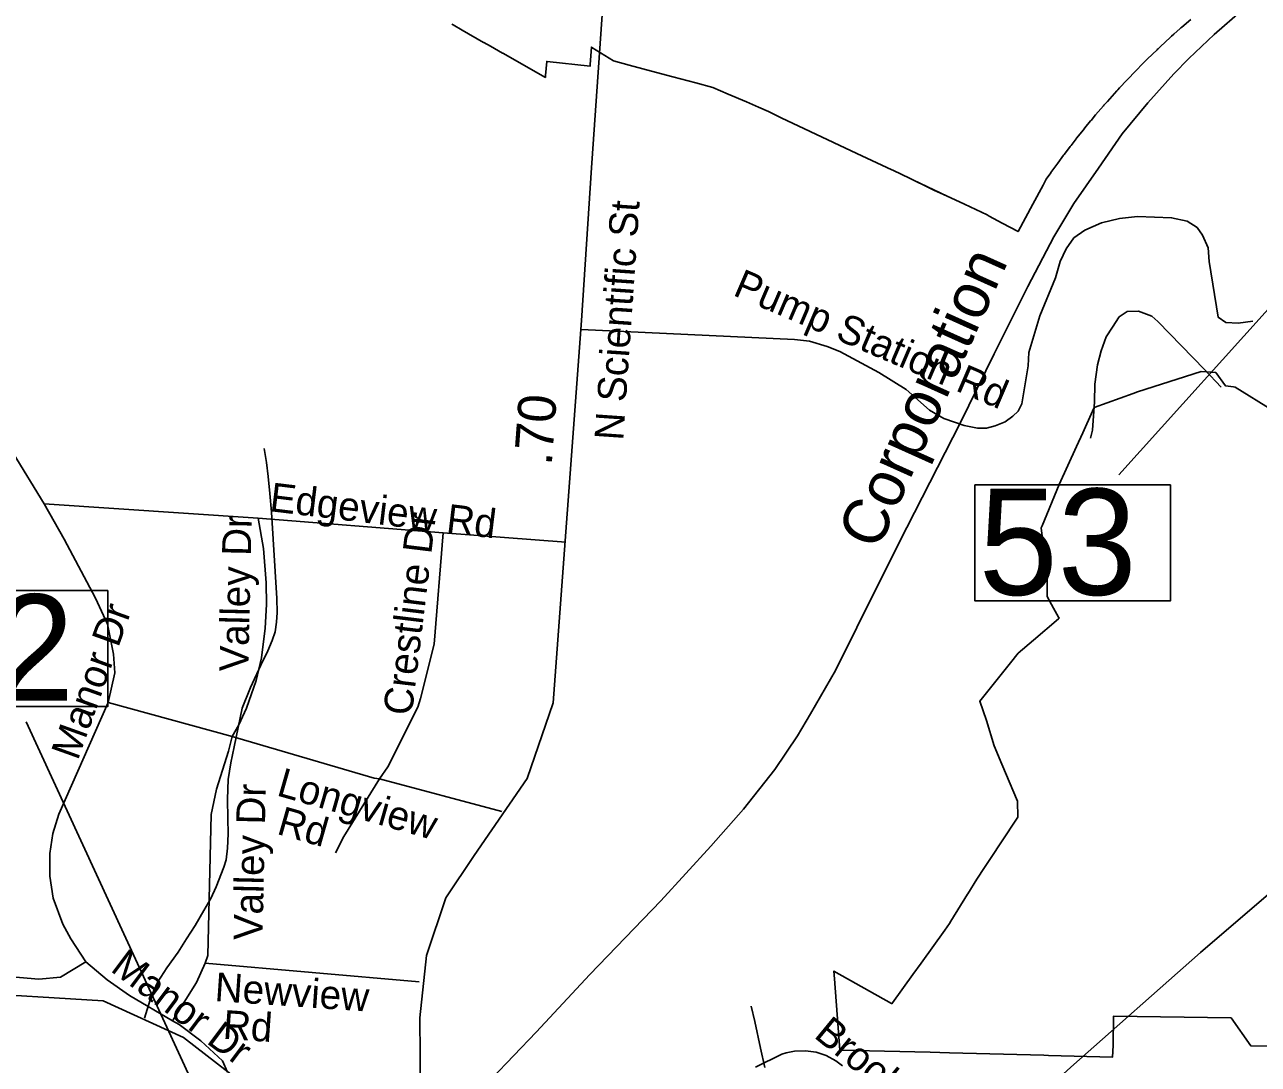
# Model space of a CAD drawing. Extents: x 1662474 to 1856135, y 779280 to 917889.
# Drawn here: x 1716644 to 1720709, y 812795 to 816221 of the extents above; entities that cross this region are included whole.
import ezdxf

# ---------------------------------------------------------------- set-up
doc = ezdxf.new("R2010")
doc.units = 0
for name, color, linetype in [('Exist Boundary Political City Limit New', 7, 'Continuous'), ('Exist Hydrographic Misc Water Feature', 7, 'Continuous'), ('Exist Railroad Mainline', 7, 'Continuous'), ('Exist Railroad Mainline Label', 7, 'Continuous'), ('Exist Road Non-System Type 51', 7, 'Continuous'), ('Exist Road Non-System Type 51 Label', 7, 'Continuous'), ('Exist Road Secondary Mileage Hundredths English Label', 7, 'Continuous'), ('Exist Road Secondary Structure Standard Bridge Number Label', 7, 'Continuous'), ('Exist Road Secondary Type 51 Attributed', 7, 'Continuous'), ('Exist Road Secondary Type 51 Label', 7, 'Continuous'), ('Exist Utilities Electrical Transmission Line', 7, 'Continuous'), ('Map Preparation Boundary City Limit Buffer Line', 7, 'Continuous')]:
    doc.layers.add(name, color=color, linetype=linetype)

msp = doc.modelspace()

# ---------------------------------------------------------------- linework, layer by layer
at = {"layer": 'Exist Boundary Political City Limit New'}
for points in [[(1718051.5, 816222.4), (1718055.8, 816220.1), (1718086.2, 816202.7), (1718156.4, 816162.9), (1718157.6, 816162.2), (1718179.2, 816149.9), (1718218.9, 816127.4), (1718219.9, 816126.9), (1718360, 816047.5), (1718360.5, 816053.6), (1718364.4, 816100.2), (1718365.9, 816100.1), (1718506.9, 816084.4), (1718507.2, 816089.9), (1718511.5, 816147.2), (1718513, 816146.4), (1718584.8, 816101.5), (1718635.6, 816087.9), (1718726.2, 816063.7), (1718779.9, 816049.4), (1718855.2, 816029.2), (1718912.1, 816014.1), (1718962.1, 815992.5), (1719022.8, 815966.4), (1719061.6, 815949.6), (1719095.4, 815935.1), (1719137.2, 815914), (1719232.6, 815869.5), (1719386.6, 815796.4), (1719501.4, 815743.1), (1719504.6, 815741.6), (1719561.8, 815713.8), (1719572.9, 815708.6)], [(1719572.9, 815708.6), (1719561.8, 815713.8), (1719504.6, 815741.6), (1719501.4, 815743.1), (1719386.6, 815796.4), (1719232.6, 815869.5), (1719137.2, 815914), (1719095.4, 815935.1), (1719061.6, 815949.6), (1719022.8, 815966.4), (1718962.1, 815992.5), (1718912.1, 816014.1), (1718855.2, 816029.2), (1718779.9, 816049.4), (1718726.2, 816063.7), (1718635.6, 816087.9), (1718584.8, 816101.5), (1718513, 816146.4), (1718511.5, 816147.2), (1718507.2, 816089.9), (1718506.9, 816084.4), (1718365.9, 816100.1), (1718364.4, 816100.2), (1718360.5, 816053.6), (1718360, 816047.5), (1718219.9, 816126.9), (1718218.9, 816127.4), (1718179.2, 816149.9), (1718157.6, 816162.2), (1718156.4, 816162.9), (1718086.2, 816202.7), (1718055.8, 816220.1), (1718051.5, 816222.4)], [(1719738.2, 815630.8), (1719741.2, 815629.3), (1719815.4, 815594), (1719822.2, 815590.2), (1719864.6, 815566.9), (1719917.4, 815539.1), (1719966.2, 815630.1), (1720000, 815692.7), (1720010.4, 815712), (1720024.9, 815732.5), (1720025.6, 815733.5), (1720042.2, 815756.4), (1720045, 815760.1), (1720048.2, 815764.5), (1720067.1, 815790.6), (1720068, 815791.7), (1720068.8, 815792.8), (1720086.9, 815816.3), (1720089.2, 815819.6), (1720091.8, 815822.8), (1720108.5, 815844.7), (1720109.2, 815845.7), (1720110.2, 815846.9), (1720132.4, 815874.4), (1720135.1, 815877.8), (1720137.4, 815880.7), (1720156.1, 815903.9), (1720157, 815904.9), (1720157.8, 815905.9), (1720172.9, 815923.7), (1720198.6, 815954), (1720200.1, 815955.8), (1720200.9, 815956.6), (1720211.6, 815968.5), (1720242.6, 816003.2), (1720244.8, 816005.6), (1720245.5, 816006.4), (1720251.2, 816012.6), (1720275.6, 816038.4), (1720278.6, 816041.6), (1720279.6, 816042.7), (1720301.8, 816065.4), (1720302.5, 816066.2), (1720303.5, 816067.2), (1720330.5, 816094.9), (1720331.8, 816096.2), (1720332.6, 816097.1), (1720344.1, 816108.3), (1720375.4, 816138.7), (1720378, 816141.2), (1720378.9, 816142), (1720386.9, 816149.4), (1720418.6, 816178.9), (1720422.1, 816182.1), (1720423, 816182.9), (1720430.5, 816189.6), (1720451.4, 816208.1), (1720454, 816210.4), (1720457.4, 816213.3), (1720486.2, 816238.5)], [(1720486.2, 816238.5), (1720457.4, 816213.3), (1720454, 816210.4), (1720451.4, 816208.1), (1720430.5, 816189.6), (1720423, 816182.9), (1720422.1, 816182.1), (1720418.6, 816178.9), (1720386.9, 816149.4), (1720378.9, 816142), (1720378, 816141.2), (1720375.4, 816138.7), (1720344.1, 816108.3), (1720332.6, 816097.1), (1720331.8, 816096.2), (1720330.5, 816094.9), (1720303.5, 816067.2), (1720302.5, 816066.2), (1720301.8, 816065.4), (1720279.6, 816042.7), (1720278.6, 816041.6), (1720275.6, 816038.4), (1720251.2, 816012.6), (1720245.5, 816006.4), (1720244.8, 816005.6), (1720242.6, 816003.2), (1720211.6, 815968.5), (1720200.9, 815956.6), (1720200.1, 815955.8), (1720198.6, 815954), (1720172.9, 815923.7), (1720157.8, 815905.9), (1720157, 815904.9), (1720156.1, 815903.9), (1720137.4, 815880.7), (1720135.1, 815877.8), (1720132.4, 815874.4), (1720110.2, 815846.9), (1720109.2, 815845.7), (1720108.5, 815844.7), (1720091.8, 815822.8), (1720089.2, 815819.6), (1720086.9, 815816.3), (1720068.8, 815792.8), (1720068, 815791.7), (1720067.1, 815790.6), (1720048.2, 815764.5), (1720045, 815760.1), (1720042.2, 815756.4), (1720025.6, 815733.5), (1720024.9, 815732.5), (1720010.4, 815712), (1720000, 815692.7), (1719966.2, 815630.1), (1719917.4, 815539.1), (1719864.6, 815566.9), (1719822.2, 815590.2), (1719815.4, 815594), (1719741.2, 815629.3), (1719738.2, 815630.8)], [(1719572.9, 815708.6), (1719684.2, 815656.4), (1719738.2, 815630.8)], [(1719738.2, 815630.8), (1719684.2, 815655.7), (1719659, 815667.3), (1719642, 815675.2), (1719618.2, 815686.6), (1719572.9, 815708.6)], [(1720864.2, 812853.4), (1720684.1, 812856.3), (1720618.9, 812948.8), (1720231.2, 812953.8), (1720231.1, 812857.4), (1720228.4, 812818.6), (1720018, 812824.5), (1720001.9, 812824.9), (1719691.1, 812833.4), (1719628.2, 812834.9), (1719477.6, 812838.4), (1719330.1, 812841.6), (1719312.6, 813076.4), (1719310.6, 813102.2), (1719500.2, 812995.4), (1719501.2, 812994.9), (1719503.1, 812997.5), (1719570.8, 813091.5), (1719597.6, 813128.9), (1719675.6, 813237.3), (1719691, 813258.8), (1719695.9, 813266.6), (1719750.2, 813355.4), (1719751.5, 813357.2), (1719780.9, 813405.2), (1719783.1, 813408.6), (1719804.1, 813440.2), (1719830.9, 813480.4), (1719860.6, 813525.1), (1719916.9, 813609.6), (1719915.9, 813661.8), (1719863.8, 813784.4), (1719838.1, 813844.5), (1719812.9, 813927.7), (1719791.2, 813991.7), (1719892, 814117.7), (1719918.1, 814150.4), (1719968.1, 814193.1), (1720050.5, 814263.2), (1720053, 814265.4), (1720051, 814269.1), (1720034.6, 814298.5), (1720013.4, 814336.8), (1720013.4, 814400.3), (1720003.2, 814483.4), (1719993.5, 814562.9), (1719996.5, 814570.1), (1720053, 814705.8), (1720109.9, 814831.2), (1720130.2, 814876.3), (1720162.6, 814947.6), (1720168.1, 814959.7), (1720296.2, 815006), (1720310.9, 815011.2), (1720521.1, 815078.7), (1720568.8, 815074.8), (1720600.5, 815031.1), (1720627, 815027.8), (1720632.2, 815027.1), (1720756.9, 814949.6)]]:
    msp.add_lwpolyline(points, dxfattribs=at)
at = {"layer": 'Exist Hydrographic Misc Water Feature'}
for points in [[(1720586.3, 815026.7), (1720532.8, 815083.2), (1720378.2, 815242.7), (1720358.3, 815260.9), (1720314.6, 815277.3), (1720276.5, 815275.8), (1720250.2, 815257.9), (1720228.1, 815224.2), (1720207.6, 815192.3), (1720191.2, 815146.5), (1720178.6, 815100.6), (1720170, 815036.6), (1720169.6, 814978.6), (1720162.7, 814884.7), (1720156.5, 814858.7)], [(1717039.4, 812947.6), (1717062.1, 813021.5), (1717082.6, 813067.2), (1717112.9, 813113), (1717149.4, 813164.6), (1717177.9, 813208.4), (1717206.3, 813252.1), (1717234.8, 813301.9), (1717257.2, 813341.7), (1717275.5, 813379.5), (1717300.2, 813445.3), (1717308.4, 813469.2), (1717312.8, 813507.2), (1717315.2, 813555.2), (1717313.7, 813605.2), (1717312.3, 813669.3), (1717314.9, 813733.3), (1717323.4, 813789.2), (1717334, 813841.2), (1717361.2, 813968.9), (1717387.8, 814036.7), (1717422.5, 814110.3), (1717444.9, 814158.2), (1717459.3, 814192.1), (1717469.6, 814220), (1717473.8, 814251.9), (1717476.2, 814283.9), (1717474.7, 814330), (1717457.3, 814614.2), (1717452, 814676.3), (1717446.4, 814732.4), (1717440.8, 814778.4), (1717433.3, 814824.5)], [(1717903.3, 812159.8), (1717862.3, 812301.8), (1717673.3, 812522.3), (1717449.3, 812664.7), (1717167.4, 812883.8), (1716902.3, 813004.1), (1716435.3, 813033.3)], [(1719038.4, 812986.8), (1719049.8, 812936.6), (1719069.1, 812848.3), (1719082.4, 812784.2)]]:
    msp.add_lwpolyline(points, dxfattribs=at)
at = {"layer": 'Exist Railroad Mainline'}
msp.add_lwpolyline([(1718109.2, 812670.3), (1718329.7, 812900.8), (1718506.7, 813091.4), (1718740.3, 813334.2), (1718905, 813513.7), (1719012.9, 813636), (1719115.8, 813767), (1719190.1, 813877.6), (1719233.4, 813950.1), (1719315.3, 814092.8), (1719386.1, 814234.3), (1719525.3, 814515.1), (1719727.1, 814909.9), (1719838.8, 815136.9), (1719949, 815357.9), (1720035.3, 815522.3), (1720101.4, 815631.7), (1720181.8, 815748.1), (1720260.8, 815861), (1720344.7, 815963.3), (1720430.7, 816058.7), (1720480.4, 816110.1), (1720563.2, 816189.1), (1720656.8, 816269.8)], dxfattribs=at)
at = {"layer": 'Exist Road Non-System Type 51'}
for p, q in [((1716606.5, 814808.9), (1716708.4, 814641.7)), ((1716708.4, 814641.7), (1717413.2, 814595.2)), ((1717413.2, 814595.2), (1718022.8, 814546.4)), ((1718022.8, 814546.4), (1718427.1, 814515.9)), ((1716918.9, 813987.1), (1717327.8, 813875.2)), ((1717813, 813735.9), (1718216.6, 813627.8)), ((1717238.5, 813128.4), (1717944.2, 813066.9))]:
    msp.add_line(p, q, dxfattribs=at)
for points in [[(1718477.4, 815216.2), (1719180.4, 815183.7), (1719230.1, 815177.9), (1719288.1, 815161.1), (1719329.8, 815144.2), (1719458.9, 815075.2), (1719548.4, 815019.1), (1719625.6, 814950.4), (1719672.6, 814923), (1719739.2, 814900.8), (1719784.1, 814891.8), (1719812.8, 814891.8), (1719841.6, 814898.9), (1719874.9, 814912.2), (1719900.1, 814930.7), (1719917.4, 814947.9), (1719930, 814972.1), (1719950.8, 815097.4), (1719953.1, 815140.9), (1719988.6, 815261.4), (1720040.2, 815387.4), (1720056.2, 815440.4), (1720076.2, 815482.6), (1720101.1, 815518.6), (1720136.9, 815544.5), (1720192, 815568.4), (1720251.9, 815582.6), (1720310.4, 815589.2), (1720422.9, 815584.9), (1720474.6, 815573.4), (1720506.9, 815552.7), (1720525.4, 815527.5), (1720543.6, 815486.2), (1720547.1, 815440.4), (1720577, 815256.9), (1720602.1, 815239.6), (1720642.4, 815237.4), (1720690.6, 815244.2)], [(1716708.4, 814641.7), (1716774.1, 814525.7), (1716877.6, 814330.9), (1716917, 814245.1), (1716936.9, 814146.4), (1716941.1, 814085.2), (1716918.9, 813987.1)], [(1717413.2, 814595.2), (1717430.6, 814495.5), (1717440.1, 814381.9), (1717441.1, 814310.9), (1717436.6, 814232.2), (1717424.1, 814135.1), (1717407, 814060.1), (1717375.2, 813968.7), (1717349.8, 813913.6), (1717327.8, 813875.2)], [(1718022.8, 814546.4), (1717993.1, 814180.2), (1717948.6, 814000.5), (1717939.2, 813971.6), (1717840.6, 813775.9), (1717813, 813735.9)], [(1716918.9, 813987.1), (1716756.6, 813619.9), (1716737.4, 813555.9), (1716727.5, 813490), (1716727.1, 813415.4), (1716738.2, 813342.5), (1716769.5, 813257.2), (1716796, 813208.6), (1716845.9, 813133)], [(1717327.8, 813875.2), (1717316.1, 813827.2), (1717276.2, 813702.4), (1717258.4, 813618.9), (1717248.1, 813154), (1717238.5, 813128.4)], [(1717327.8, 813875.2), (1717795.4, 813737.8), (1717813, 813735.9)], [(1717813, 813735.9), (1717695.6, 813545.4), (1717667.9, 813491.9)], [(1716387.4, 813244.9), (1716393.9, 813213.9), (1716402.5, 813190.5), (1716418, 813163.2), (1716434, 813143.8), (1716452.1, 813125.9), (1716472.9, 813111.5), (1716495.1, 813100.2), (1716525.1, 813090), (1716690.5, 813075.6), (1716762.1, 813081.9), (1716845.9, 813133)], [(1716845.9, 813133), (1716916.4, 813073.4), (1716989.4, 813022.2), (1717131.6, 812938.6)], [(1717238.5, 813128.4), (1717210.6, 813064.8), (1717131.6, 812938.6)], [(1717131.6, 812938.6), (1717153.4, 812926.2), (1717224.1, 812872.4), (1717295.6, 812806.5), (1717312.5, 812769.8)], [(1719052.4, 812785.5), (1719138.6, 812829.1), (1719153.1, 812833.4), (1719181, 812838.6), (1719216.4, 812839.9), (1719251.6, 812834.9), (1719285.1, 812823.9), (1719316.6, 812806.8), (1719339.2, 812790)]]:
    msp.add_lwpolyline(points, dxfattribs=at)
at = {"layer": 'Exist Road Secondary Structure Standard Bridge Number Label'}
msp.add_line((1721764.9, 816421.7), (1720248.9, 814737.3), dxfattribs=at)
for points in [[(1719775.1, 814704.5), (1720419.3, 814704.5), (1720419.3, 814322.2), (1719775.1, 814322.2)], [(1716273.6, 814356.2), (1716917.8, 814356.2), (1716917.8, 813973.9), (1716273.6, 813973.9)]]:
    msp.add_lwpolyline(points, close=True, dxfattribs=at)
msp.add_lwpolyline([(1717960.8, 812071.8), (1717427.7, 812233.8), (1716649.3, 813924.1)], dxfattribs=at)
at = {"layer": 'Exist Road Secondary Type 51 Attributed'}
msp.add_lwpolyline([(1718639.8, 817717.2), (1718605.1, 817089), (1718512.1, 815749.9), (1718478.6, 815246.7), (1718385.7, 813986.9), (1718300, 813737.2), (1718124.9, 813483.7), (1718032, 813343.7), (1717968.7, 813153.6), (1717946.3, 812948.6), (1717948.4, 812701.9), (1717959.5, 812631.1), (1718002.5, 812455.7), (1718031.4, 812079.5)], dxfattribs=at)
at = {"layer": 'Exist Utilities Electrical Transmission Line'}
msp.add_lwpolyline([(1716438.8, 809461.3), (1716787.4, 809798.2), (1717249.4, 810227.3), (1717691.2, 810629), (1718049.5, 810965.7), (1718432.3, 811308.1), (1718833.1, 811664), (1719416.5, 812185.8), (1719829.3, 812547.7), (1720090.8, 812785.9), (1720518, 813163.6), (1720959.3, 813541.3), (1721768.9, 813955.8), (1722056.4, 814211.5), (1722378.9, 814528.9), (1722668.3, 814796.8), (1722743.8, 814891.4), (1723015.9, 815165.2), (1723256.8, 815392.1), (1723447.4, 815577.2), (1723666.2, 815783.8), (1724225, 816289.8)], dxfattribs=at)
at = {"layer": 'Map Preparation Boundary City Limit Buffer Line'}
for points in [[(1718051.5, 816222.4), (1718055.8, 816220.1), (1718086.2, 816202.7), (1718156.4, 816162.9), (1718157.6, 816162.2), (1718179.2, 816149.9), (1718218.9, 816127.4), (1718219.9, 816126.9), (1718360, 816047.5), (1718360.5, 816053.6), (1718364.4, 816100.2), (1718365.9, 816100.1), (1718506.9, 816084.4), (1718507.2, 816089.9), (1718511.5, 816147.2), (1718513, 816146.4), (1718584.8, 816101.5), (1718635.6, 816087.9), (1718726.2, 816063.7), (1718779.9, 816049.4), (1718855.2, 816029.2), (1718912.1, 816014.1), (1718962.1, 815992.5), (1719022.8, 815966.4), (1719061.6, 815949.6), (1719095.4, 815935.1), (1719137.2, 815914), (1719232.6, 815869.5), (1719386.6, 815796.4), (1719501.4, 815743.1), (1719504.6, 815741.6), (1719561.8, 815713.8), (1719572.9, 815708.6)], [(1719572.9, 815708.6), (1719561.8, 815713.8), (1719504.6, 815741.6), (1719501.4, 815743.1), (1719386.6, 815796.4), (1719232.6, 815869.5), (1719137.2, 815914), (1719095.4, 815935.1), (1719061.6, 815949.6), (1719022.8, 815966.4), (1718962.1, 815992.5), (1718912.1, 816014.1), (1718855.2, 816029.2), (1718779.9, 816049.4), (1718726.2, 816063.7), (1718635.6, 816087.9), (1718584.8, 816101.5), (1718513, 816146.4), (1718511.5, 816147.2), (1718507.2, 816089.9), (1718506.9, 816084.4), (1718365.9, 816100.1), (1718364.4, 816100.2), (1718360.5, 816053.6), (1718360, 816047.5), (1718219.9, 816126.9), (1718218.9, 816127.4), (1718179.2, 816149.9), (1718157.6, 816162.2), (1718156.4, 816162.9), (1718086.2, 816202.7), (1718055.8, 816220.1), (1718051.5, 816222.4)], [(1719738.2, 815630.8), (1719741.2, 815629.3), (1719815.4, 815594), (1719822.2, 815590.2), (1719864.6, 815566.9), (1719917.4, 815539.1), (1719966.2, 815630.1), (1720000, 815692.7), (1720010.4, 815712), (1720024.9, 815732.5), (1720025.6, 815733.5), (1720042.2, 815756.4), (1720045, 815760.1), (1720048.2, 815764.5), (1720067.1, 815790.6), (1720068, 815791.7), (1720068.8, 815792.8), (1720086.9, 815816.3), (1720089.2, 815819.6), (1720091.8, 815822.8), (1720108.5, 815844.7), (1720109.2, 815845.7), (1720110.2, 815846.9), (1720132.4, 815874.4), (1720135.1, 815877.8), (1720137.4, 815880.7), (1720156.1, 815903.9), (1720157, 815904.9), (1720157.8, 815905.9), (1720172.9, 815923.7), (1720198.6, 815954), (1720200.1, 815955.8), (1720200.9, 815956.6), (1720211.6, 815968.5), (1720242.6, 816003.2), (1720244.8, 816005.6), (1720245.5, 816006.4), (1720251.2, 816012.6), (1720275.6, 816038.4), (1720278.6, 816041.6), (1720279.6, 816042.7), (1720301.8, 816065.4), (1720302.5, 816066.2), (1720303.5, 816067.2), (1720330.5, 816094.9), (1720331.8, 816096.2), (1720332.6, 816097.1), (1720344.1, 816108.3), (1720375.4, 816138.7), (1720378, 816141.2), (1720378.9, 816142), (1720386.9, 816149.4), (1720418.6, 816178.9), (1720422.1, 816182.1), (1720423, 816182.9), (1720430.5, 816189.6), (1720451.4, 816208.1), (1720454, 816210.4), (1720457.4, 816213.3), (1720486.2, 816238.5)], [(1720486.2, 816238.5), (1720457.4, 816213.3), (1720454, 816210.4), (1720451.4, 816208.1), (1720430.5, 816189.6), (1720423, 816182.9), (1720422.1, 816182.1), (1720418.6, 816178.9), (1720386.9, 816149.4), (1720378.9, 816142), (1720378, 816141.2), (1720375.4, 816138.7), (1720344.1, 816108.3), (1720332.6, 816097.1), (1720331.8, 816096.2), (1720330.5, 816094.9), (1720303.5, 816067.2), (1720302.5, 816066.2), (1720301.8, 816065.4), (1720279.6, 816042.7), (1720278.6, 816041.6), (1720275.6, 816038.4), (1720251.2, 816012.6), (1720245.5, 816006.4), (1720244.8, 816005.6), (1720242.6, 816003.2), (1720211.6, 815968.5), (1720200.9, 815956.6), (1720200.1, 815955.8), (1720198.6, 815954), (1720172.9, 815923.7), (1720157.8, 815905.9), (1720157, 815904.9), (1720156.1, 815903.9), (1720137.4, 815880.7), (1720135.1, 815877.8), (1720132.4, 815874.4), (1720110.2, 815846.9), (1720109.2, 815845.7), (1720108.5, 815844.7), (1720091.8, 815822.8), (1720089.2, 815819.6), (1720086.9, 815816.3), (1720068.8, 815792.8), (1720068, 815791.7), (1720067.1, 815790.6), (1720048.2, 815764.5), (1720045, 815760.1), (1720042.2, 815756.4), (1720025.6, 815733.5), (1720024.9, 815732.5), (1720010.4, 815712), (1720000, 815692.7), (1719966.2, 815630.1), (1719917.4, 815539.1), (1719864.6, 815566.9), (1719822.2, 815590.2), (1719815.4, 815594), (1719741.2, 815629.3), (1719738.2, 815630.8)], [(1719572.9, 815708.6), (1719684.2, 815656.4), (1719738.2, 815630.8)], [(1719738.2, 815630.8), (1719684.2, 815655.7), (1719659, 815667.3), (1719642, 815675.2), (1719618.2, 815686.6), (1719572.9, 815708.6)], [(1720864.2, 812853.4), (1720684.1, 812856.3), (1720618.9, 812948.8), (1720231.2, 812953.8), (1720231.1, 812857.4), (1720228.4, 812818.6), (1720018, 812824.5), (1720001.9, 812824.9), (1719691.1, 812833.4), (1719628.2, 812834.9), (1719477.6, 812838.4), (1719330.1, 812841.6), (1719312.6, 813076.4), (1719310.6, 813102.2), (1719500.2, 812995.4), (1719501.2, 812994.9), (1719503.1, 812997.5), (1719570.8, 813091.5), (1719597.6, 813128.9), (1719675.6, 813237.3), (1719691, 813258.8), (1719695.9, 813266.6), (1719750.2, 813355.4), (1719751.5, 813357.2), (1719780.9, 813405.2), (1719783.1, 813408.6), (1719804.1, 813440.2), (1719830.9, 813480.4), (1719860.6, 813525.1), (1719916.9, 813609.6), (1719915.9, 813661.8), (1719863.8, 813784.4), (1719838.1, 813844.5), (1719812.9, 813927.7), (1719791.2, 813991.7), (1719892, 814117.7), (1719918.1, 814150.4), (1719968.1, 814193.1), (1720050.5, 814263.2), (1720053, 814265.4), (1720051, 814269.1), (1720034.6, 814298.5), (1720013.4, 814336.8), (1720013.4, 814400.3), (1720003.2, 814483.4), (1719993.5, 814562.9), (1719996.5, 814570.1), (1720053, 814705.8), (1720109.9, 814831.2), (1720130.2, 814876.3), (1720162.6, 814947.6), (1720168.1, 814959.7), (1720296.2, 815006), (1720310.9, 815011.2), (1720521.1, 815078.7), (1720568.8, 815074.8), (1720600.5, 815031.1), (1720627, 815027.8), (1720632.2, 815027.1), (1720756.9, 814949.6)]]:
    msp.add_lwpolyline(points, dxfattribs=at)

# ---------------------------------------------------------------- texts
at = {"layer": 'Exist Railroad Mainline Label'}
msp.add_text('Corporation', height=150, rotation=65.7601, dxfattribs=at).set_placement((1719455.1, 814484.6))
at = {"layer": 'Exist Road Non-System Type 51 Label'}
for s, rotation, p in [('Pump Station Rd', 336.8033, (1718974.3, 815331)), ('Edgeview Rd', 353.0849, (1717448.5, 814618.3)), ('Valley Dr', 88.7195, (1717380.8, 814088.7)), ('Crestline Dr', 83.0986, (1717919.3, 813941.8)), ('Manor Dr', 70.2806, (1716818.9, 813793.8)), ('Longview', 344.0459, (1717470.8, 813682.2)), ('Valley Dr', 88.7195, (1717427.5, 813203.5)), (' Rd', 344.0459, (1717437.3, 813564.9)), ('Manor Dr', 323.1143, (1716923.3, 813104.5)), ('Newview', 356.0739, (1717268.4, 813003.7)), (' Rd', 356.0739, (1717260.1, 812882)), ('Brookview Cir', 320.6145, (1719241.2, 812886.3))]:
    msp.add_text(s, height=95, rotation=rotation, dxfattribs=at).set_placement(p)
at = {"layer": 'Exist Road Secondary Mileage Hundredths English Label'}
msp.add_text('.70', height=125, rotation=85.7801, dxfattribs=at).set_placement((1718380.5, 814766.5))
at = {"layer": 'Exist Road Secondary Structure Standard Bridge Number Label'}
for s, p in [('53', (1719787.7, 814342)), ('52', (1716286.2, 813993.7))]:
    msp.add_text(s, height=350, dxfattribs=at).set_placement(p)
at = {"layer": 'Exist Road Secondary Type 51 Label'}
msp.add_text('N Scientific St', height=95, rotation=86.0598, dxfattribs=at).set_placement((1718616.2, 814849.2))

doc.saveas('drawing.dxf')
